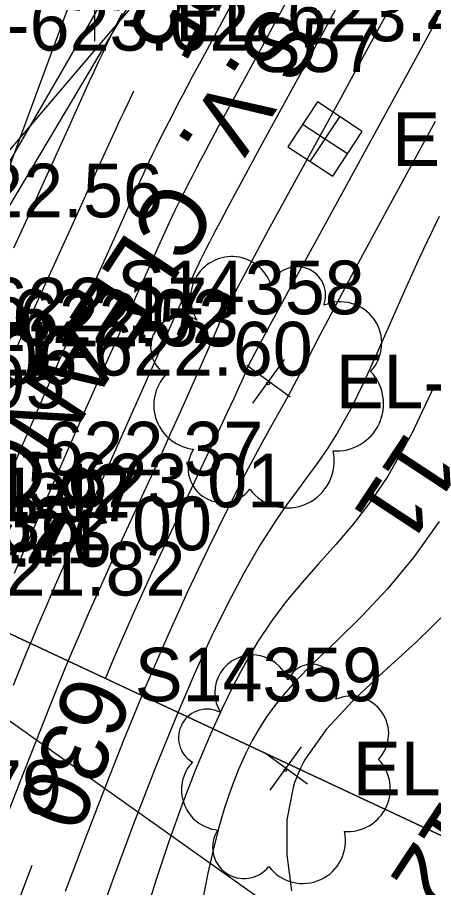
# Model space of a CAD drawing. Extents: x 1729869 to 1735532, y 648588 to 653771.
# Drawn here: x 1730658 to 1730689, y 653109.8 to 653174.7 of the extents above; entities that cross this region are included whole.
import ezdxf

# ---------------------------------------------------------------- set-up
doc = ezdxf.new("R2010")
doc.units = 0
for name, color, linetype in [('SURVEY - CENTERLINE - Preliminary', 7, 'Continuous'), ('SURVEY - CONTOURS - Index with Text', 7, 'Continuous'), ('SURVEY - CONTOURS - Intermediate with optional Text', 7, 'Continuous'), ('SURVEY - DRAINAGE - Area Shapes', 7, 'Continuous'), ('SURVEY - DRAINAGE - Storm Sewer', 7, 'Continuous'), ('SURVEY - DRAINAGE - Storm Sewer Text', 7, 'Continuous'), ('SURVEY - DTM - Breaklines - Points - Elevations', 7, 'Continuous'), ('SURVEY - TRAFFIC CONTROL - Signs - Points - Elevations', 7, 'Continuous'), ('SURVEY - TRANSPORTATION - Features', 7, 'Continuous'), ('SURVEY - TRANSPORTATION - Features - Points - Elevations', 7, 'Continuous'), ('SURVEY - TRANSPORTATION - Features - Points - Locators', 7, 'Continuous'), ('SURVEY - TRANSPORTATION - Roads - Points - Elevations', 7, 'Continuous'), ('SURVEY - UTILITIES - Cable (Underground) - Points - Elevations', 7, 'Continuous'), ('SURVEY - UTILITIES - Cable (Underground) with Text', 7, 'Continuous'), ('SURVEY - UTILITIES - Sanitary Sewer - Points - Elevations', 7, 'Continuous'), ('SURVEY - UTILITIES - Sanitary Sewer - Points - Locators', 7, 'Continuous'), ('SURVEY - UTILITIES - Sanitary Sewer - Points - Numbers', 7, 'Continuous'), ('SURVEY - UTILITIES - Sanitary Sewer with Text', 7, 'Continuous'), ('SURVEY - VEGETATION - Features - Points - Elevations', 7, 'Continuous'), ('SURVEY - VEGETATION - Features - Points - Locators', 7, 'Continuous'), ('SURVEY - VEGETATION - Features - Points - Numbers', 7, 'Continuous'), ('SURVEY - VEGETATION - Features with Text', 7, 'Continuous')]:
    doc.layers.add(name, color=color, linetype=linetype)

msp = doc.modelspace()

# ---------------------------------------------------------------- linework, layer by layer
at = {"layer": 'SURVEY - CENTERLINE - Preliminary'}
msp.add_arc((1731958.547, 652320.011), 1603, 143.289961, 160.317279, dxfattribs=at)
at = {"layer": 'SURVEY - CONTOURS - Index with Text'}
for points in [[(1730689.306, 653174.622), (1730688.897, 653173.861), (1730687.065, 653170.486), (1730684.905, 653166.534), (1730680.365, 653158.255), (1730678.366, 653154.606), (1730676.653, 653151.462), (1730676.023, 653150.29), (1730675.675, 653149.63), (1730675.438, 653149.169), (1730675.272, 653148.834), (1730675.152, 653148.578), (1730675.004, 653148.241), (1730674.737, 653147.628), (1730674.545, 653147.201), (1730674.158, 653146.352), (1730673.63, 653145.218), (1730672.95, 653143.774), (1730670.754, 653139.151), (1730669.438, 653136.352), (1730668.046, 653133.341), (1730666.629, 653130.202), (1730665.24, 653127.021), (1730664.58, 653125.447)], [(1730666.68, 653169.226), (1730666.537, 653168.934), (1730666.237, 653168.309), (1730665.942, 653167.687), (1730665.653, 653167.068), (1730665.368, 653166.451), (1730664.808, 653165.225), (1730663.997, 653163.434), (1730662.423, 653159.941), (1730661.409, 653157.705), (1730659.45, 653153.411), (1730658.952, 653152.314), (1730658.474, 653151.249), (1730658.013, 653150.21)], [(1730690.119, 653130.488), (1730687.722, 653128.133), (1730685.302, 653125.92), (1730683.015, 653123.779), (1730681.018, 653121.638), (1730679.466, 653119.427), (1730679.281, 653119.085), (1730679.109, 653118.739), (1730678.951, 653118.389), (1730678.806, 653118.034), (1730678.674, 653117.675), (1730678.555, 653117.309), (1730678.096, 653114.887), (1730678.083, 653112.294), (1730678.446, 653109.593)], [(1730659.102, 653111.484), (1730658.756, 653110.57), (1730657.375, 653106.938)]]:
    msp.add_lwpolyline(points, dxfattribs=at)
at = {"layer": 'SURVEY - CONTOURS - Intermediate with optional Text'}
for points in [[(1730674.127, 653175.977), (1730671.801, 653171.671), (1730671.049, 653170.273), (1730670.344, 653168.948), (1730669.982, 653168.261), (1730669.64, 653167.604), (1730669.315, 653166.974), (1730669.007, 653166.368), (1730668.714, 653165.784), (1730668.36, 653165.066), (1730668.095, 653164.521), (1730667.841, 653163.988), (1730667.596, 653163.467), (1730667.359, 653162.956), (1730666.9, 653161.955), (1730666.249, 653160.516), (1730664.802, 653157.296), (1730663.809, 653155.103), (1730662.598, 653152.436), (1730661.929, 653150.948), (1730661.28, 653149.491), (1730660.539, 653147.803), (1730659.83, 653146.172), (1730659.068, 653144.405), (1730658.286, 653142.574), (1730657.514, 653140.75)], [(1730678.345, 653176.437), (1730677.351, 653174.594), (1730676.27, 653172.604), (1730674.039, 653168.504), (1730672.984, 653166.555), (1730672.033, 653164.781), (1730671.683, 653164.12), (1730671.358, 653163.5), (1730671.054, 653162.916), (1730670.771, 653162.365), (1730670.507, 653161.845), (1730670.195, 653161.22), (1730669.968, 653160.757), (1730669.754, 653160.314), (1730669.551, 653159.889), (1730669.359, 653159.479), (1730668.997, 653158.696), (1730668.503, 653157.604), (1730667.14, 653154.559), (1730665.539, 653151.007), (1730664.751, 653149.241), (1730663.832, 653147.164), (1730662.925, 653145.103), (1730661.923, 653142.815), (1730660.887, 653140.442), (1730659.877, 653138.123), (1730658.954, 653136), (1730657.771, 653133.262)], [(1730681.861, 653175.582), (1730680.6, 653173.253), (1730679.186, 653170.659), (1730676.236, 653165.257), (1730674.866, 653162.737), (1730673.678, 653160.531), (1730673.071, 653159.388), (1730672.802, 653158.874), (1730672.553, 653158.396), (1730672.324, 653157.951), (1730672.059, 653157.427), (1730671.869, 653157.048), (1730671.694, 653156.692), (1730671.532, 653156.359), (1730671.241, 653155.746), (1730670.985, 653155.194), (1730670.644, 653154.44), (1730669.524, 653151.915), (1730667.755, 653147.957), (1730665.739, 653143.422), (1730662.899, 653137.023), (1730661.211, 653133.231), (1730660.837, 653132.386), (1730660.476, 653131.567), (1730660.125, 653130.761), (1730659.78, 653129.959), (1730659.458, 653129.201), (1730659.132, 653128.426), (1730658.798, 653127.621), (1730658.451, 653126.776), (1730657.695, 653124.922)], [(1730685.388, 653174.742), (1730683.855, 653171.915), (1730682.088, 653168.681), (1730678.373, 653161.894), (1730676.683, 653158.796), (1730675.277, 653156.198), (1730674.788, 653155.282), (1730674.369, 653154.492), (1730673.973, 653153.731), (1730673.687, 653153.171), (1730673.45, 653152.695), (1730673.252, 653152.287), (1730673.087, 653151.938), (1730672.878, 653151.481), (1730672.642, 653150.944), (1730672.031, 653149.536), (1730671.342, 653147.972), (1730670.569, 653146.235), (1730670.045, 653145.061), (1730669.461, 653143.762), (1730668.827, 653142.36), (1730668.153, 653140.876), (1730667.446, 653139.334), (1730665.818, 653135.811), (1730664.986, 653134.004), (1730664.155, 653132.179), (1730663.335, 653130.342), (1730662.534, 653128.501), (1730661.811, 653126.784), (1730661.104, 653125.061), (1730660.406, 653123.321), (1730659.708, 653121.554), (1730658.277, 653117.898), (1730656.344, 653112.967)], [(1730665.798, 653175.015), (1730665.466, 653174.345), (1730665.132, 653173.665), (1730664.707, 653172.785), (1730664.374, 653172.084), (1730664.041, 653171.375), (1730663.708, 653170.66), (1730663.376, 653169.939), (1730662.713, 653168.487), (1730661.743, 653166.345), (1730659.843, 653162.143), (1730658.918, 653160.107), (1730657.727, 653157.503)], [(1730689.145, 653166.952), (1730687.036, 653163.074), (1730684.904, 653159.143), (1730682.894, 653155.414), (1730681.151, 653152.14), (1730680.561, 653151.016), (1730679.531, 653149.039), (1730679.066, 653148.152), (1730678.62, 653147.31), (1730678.181, 653146.497), (1730677.882, 653145.955), (1730676.948, 653144.287), (1730676.617, 653143.692), (1730676.273, 653143.065), (1730675.05, 653140.768), (1730673.693, 653138.105), (1730672.233, 653135.126), (1730670.704, 653131.883), (1730669.139, 653128.427), (1730667.572, 653124.81), (1730665.953, 653120.894), (1730664.397, 653116.971), (1730662.931, 653113.156), (1730661.584, 653109.562)], [(1730689.44, 653159.869), (1730687.977, 653156.817), (1730686.852, 653154.33), (1730684.808, 653149.659), (1730683.834, 653147.516), (1730682.856, 653145.527), (1730681.845, 653143.713), (1730681.133, 653142.59), (1730680.397, 653141.528), (1730679.644, 653140.496), (1730678.877, 653139.466), (1730678.101, 653138.409), (1730677.322, 653137.294), (1730676.108, 653135.396), (1730674.892, 653133.291), (1730673.67, 653130.979), (1730672.439, 653128.461), (1730671.195, 653125.739), (1730669.935, 653122.813), (1730668.283, 653118.749), (1730666.649, 653114.522), (1730665.082, 653110.312), (1730663.634, 653106.297)], [(1730689.045, 653147.179), (1730687.389, 653143.658), (1730685.621, 653140.506), (1730684.356, 653138.645), (1730683.056, 653136.97), (1730681.746, 653135.432), (1730680.452, 653133.982), (1730679.199, 653132.569), (1730678.013, 653131.144), (1730676.94, 653129.702), (1730675.94, 653128.191), (1730675.001, 653126.603), (1730674.108, 653124.929), (1730673.247, 653123.159), (1730672.403, 653121.284), (1730671.322, 653118.697), (1730670.271, 653115.985), (1730669.274, 653113.217), (1730668.353, 653110.46), (1730667.533, 653107.781)], [(1730689.433, 653137.148), (1730687.53, 653134.45), (1730685.591, 653132.114), (1730683.673, 653130.077), (1730681.837, 653128.275), (1730680.141, 653126.648), (1730678.642, 653125.13), (1730677.884, 653124.276), (1730677.202, 653123.427), (1730676.587, 653122.573), (1730676.029, 653121.703), (1730675.518, 653120.805), (1730675.045, 653119.871), (1730674.474, 653118.59), (1730673.947, 653117.227), (1730673.459, 653115.781), (1730673.009, 653114.25), (1730672.593, 653112.634), (1730672.208, 653110.931), (1730671.754, 653108.631)]]:
    msp.add_lwpolyline(points, dxfattribs=at)
at = {"layer": 'SURVEY - DRAINAGE - Area Shapes'}
for points in [[(1730578.113, 653171.858), (1730640.066, 653266.655), (1730657.982, 653268.034), (1730748.867, 653211.294), (1730699.312, 653109.177), (1730636.268, 653138.685)], [(1730530.438, 652890.236), (1730534.167, 652921.342), (1730540.828, 652961.789), (1730550.533, 653008.9), (1730547.202, 653081.463), (1730553.059, 653114.555), (1730552.589, 653131.651), (1730578.113, 653171.858), (1730636.268, 653138.685), (1730699.312, 653109.177), (1730683.692, 653073.852), (1730650.911, 653087.208), (1730632.765, 653029.296), (1730615.997, 652974.601), (1730612.273, 652960.894), (1730627.831, 652878.285), (1730591.998, 652884.72), (1730553.867, 652890.695)]]:
    msp.add_lwpolyline(points, close=True, dxfattribs=at)
at = {"layer": 'SURVEY - DRAINAGE - Storm Sewer'}
msp.add_line((1730793.886, 653324.923), (1730634.828, 653138.334), dxfattribs=at)
at = {"layer": 'SURVEY - DRAINAGE - Storm Sewer Text'}
msp.add_line((1730634.828, 653138.334), (1730724.725, 653074.512), dxfattribs=at)
at = {"layer": 'SURVEY - TRANSPORTATION - Features'}
msp.add_lwpolyline([(1730690.582, 653221.432), (1730678.697, 653200.97), (1730663.768, 653174.941), (1730649.336, 653150.018), (1730641.834, 653136.995), (1730639.855, 653133.62), (1730630.648, 653117.34), (1730616.958, 653090.701), (1730604.4, 653063.52), (1730598.782, 653049.614)], dxfattribs=at)
at = {"layer": 'SURVEY - TRANSPORTATION - Features - Points - Locators'}
msp.add_line((1730663.768, 653176.941), (1730663.768, 653172.941), dxfattribs=at)
at = {"layer": 'SURVEY - UTILITIES - Cable (Underground) with Text'}
msp.add_lwpolyline([(1730580.39, 652990.748), (1730596.757, 653029.188), (1730618.646, 653085.326), (1730629.339, 653107.448), (1730646.649, 653142.568), (1730670.968, 653183.422), (1730686.746, 653211.765), (1730703.161, 653239.819)], dxfattribs=at)
at = {"layer": 'SURVEY - UTILITIES - Sanitary Sewer - Points - Locators'}
for p, q in [((1730679.84, 653163.972), (1730682.042, 653167.312)), ((1730682.611, 653164.541), (1730679.271, 653166.743))]:
    msp.add_line(p, q, dxfattribs=at)
at = {"layer": 'SURVEY - UTILITIES - Sanitary Sewer with Text'}
msp.add_line((1730680.941, 653165.642), (1730680.941, 653165.642), dxfattribs=at)
for points in [[(1730696.928, 653270.793), (1730588.364, 652976.271)], [(1730683.712, 653166.211), (1730680.372, 653168.413), (1730678.17, 653165.073), (1730681.51, 653162.871), (1730683.712, 653166.211)]]:
    msp.add_lwpolyline(points, dxfattribs=at)
at = {"layer": 'SURVEY - VEGETATION - Features - Points - Locators'}
for p, q in [((1730678.352, 653146.408), (1730675.118, 653148.76)), ((1730675.559, 653145.967), (1730677.911, 653149.201)), ((1730676.841, 653117.115), (1730679.193, 653120.349)), ((1730679.634, 653117.556), (1730676.4, 653119.908))]:
    msp.add_line(p, q, dxfattribs=at)
at = {"layer": 'SURVEY - VEGETATION - Features with Text'}
for centre, radius in [((1730676.696, 653147.434), 0.108), ((1730677.981, 653118.596), 0.0978)]:
    msp.add_circle(centre, radius, dxfattribs=at)
for centre, radius, start, end in [((1730673.996, 653153.808), 3.077, 19.02362, 212.44332), ((1730678.865, 653154.01), 2.117, 339.00294, 157.74858), ((1730682.079, 653150.427), 3.084, 316.88679, 113.6757), ((1730670.287, 653150.096), 2.342, 61.64229, 238.96144), ((1730671.503, 653145.824), 3.318, 136.92934, 263.77501), ((1730681.785, 653145.908), 3.514, 265.93953, 43.46376), ((1730673.305, 653141.126), 2.575, 147.08825, 322.08853), ((1730678.13, 653141.637), 3.491, 216.83535, 12.67384), ((1730675.527, 653124.39), 2.798, 19.02362, 212.44332), ((1730679.953, 653124.574), 1.924, 339.00294, 157.74858), ((1730682.876, 653121.316), 2.804, 316.88679, 113.6757), ((1730672.155, 653121.016), 2.129, 61.64229, 238.96144), ((1730673.261, 653117.132), 3.016, 136.92934, 263.77501), ((1730682.608, 653117.209), 3.194, 265.93953, 43.46376), ((1730674.899, 653112.861), 2.34, 147.08825, 322.08853), ((1730679.285, 653113.326), 3.174, 216.83535, 12.67384)]:
    msp.add_arc(centre, radius, start, end, dxfattribs=at)

# ---------------------------------------------------------------- texts
at = {"layer": 'SURVEY - CONTOURS - Index with Text'}
for s, rotation, p in [('625', 242.57252, (1730671.185, 653183.366)), ('630', 248.57945, (1730662.029, 653125.983))]:
    msp.add_text(s, height=5, rotation=rotation, dxfattribs=at).set_placement(p)
at = {"layer": 'SURVEY - DTM - Breaklines - Points - Elevations'}
for s, p in [('EL-622.53', (1730649.811, 653150.189)), ('EL-621.97', (1730642.338, 653137.152)), ('EL-621.76', (1730640.361, 653133.776))]:
    msp.add_text(s, height=4, dxfattribs=at).set_placement(p)
at = {"layer": 'SURVEY - TRAFFIC CONTROL - Signs - Points - Elevations'}
msp.add_text('EL-623.01', height=4, dxfattribs=at).set_placement((1730653.433, 653138.189))
at = {"layer": 'SURVEY - TRANSPORTATION - Features - Points - Elevations'}
for s, p in [('EL-623.47', (1730669.768, 653172.941)), ('EL-622.17', (1730647.488, 653151.304)), ('EL-622.02', (1730649.305, 653150.432)), ('EL-622.60', (1730655.336, 653148.018)), ('EL-621.56', (1730640.022, 653138.263)), ('EL-621.42', (1730641.796, 653137.411)), ('EL-621.36', (1730638.022, 653134.898)), ('EL-622.00', (1730647.834, 653134.995)), ('EL-621.21', (1730639.863, 653134.015)), ('EL-621.82', (1730645.855, 653131.62)), ('EL-620.79', (1730636.648, 653115.34))]:
    msp.add_text(s, height=4, dxfattribs=at).set_placement(p)
at = {"layer": 'SURVEY - TRANSPORTATION - Roads - Points - Elevations'}
for s, p in [('EL-623.02', (1730650.606, 653172.24)), ('EL-622.56', (1730644.173, 653159.812)), ('EL-622.06', (1730637.818, 653147.347)), ('EL-621.95', (1730636.912, 653145.567))]:
    msp.add_text(s, height=4, dxfattribs=at).set_placement(p)
at = {"layer": 'SURVEY - UTILITIES - Cable (Underground) - Points - Elevations'}
msp.add_text('EL-622.37', height=4, dxfattribs=at).set_placement((1730651.649, 653140.568))
at = {"layer": 'SURVEY - UTILITIES - Sanitary Sewer - Points - Elevations'}
msp.add_text('EL-628.68', height=4, dxfattribs=at).set_placement((1730685.941, 653163.642))
at = {"layer": 'SURVEY - UTILITIES - Sanitary Sewer - Points - Numbers'}
msp.add_text('S57', height=4, dxfattribs=at).set_placement((1730675.557, 653170.642))
at = {"layer": 'SURVEY - UTILITIES - Sanitary Sewer with Text'}
for s, height, p in [('S.V.', 5.0001, (1730676.7, 653175.924)), ('CLEANOUT', 5, (1730668.898, 653162.966))]:
    msp.add_text(s, height=height, rotation=236.60303, dxfattribs=at).set_placement(p)
at = {"layer": 'SURVEY - VEGETATION - Features - Points - Elevations'}
for s, p in [('EL-630.56', (1730681.735, 653145.584)), ('EL-634.99', (1730683.017, 653116.732))]:
    msp.add_text(s, height=4, dxfattribs=at).set_placement(p)
at = {"layer": 'SURVEY - VEGETATION - Features - Points - Numbers'}
for s, p in [('S14358', (1730665.448, 653152.584)), ('S14359', (1730666.762, 653123.732))]:
    msp.add_text(s, height=4, dxfattribs=at).set_placement(p)
at = {"layer": 'SURVEY - VEGETATION - Features with Text'}
for s, p in [('11', (1730687.073, 653144.025)), ('12', (1730689.738, 653116.633))]:
    msp.add_text(s, height=5, rotation=236.60303, dxfattribs=at).set_placement(p)

doc.saveas('drawing.dxf')
